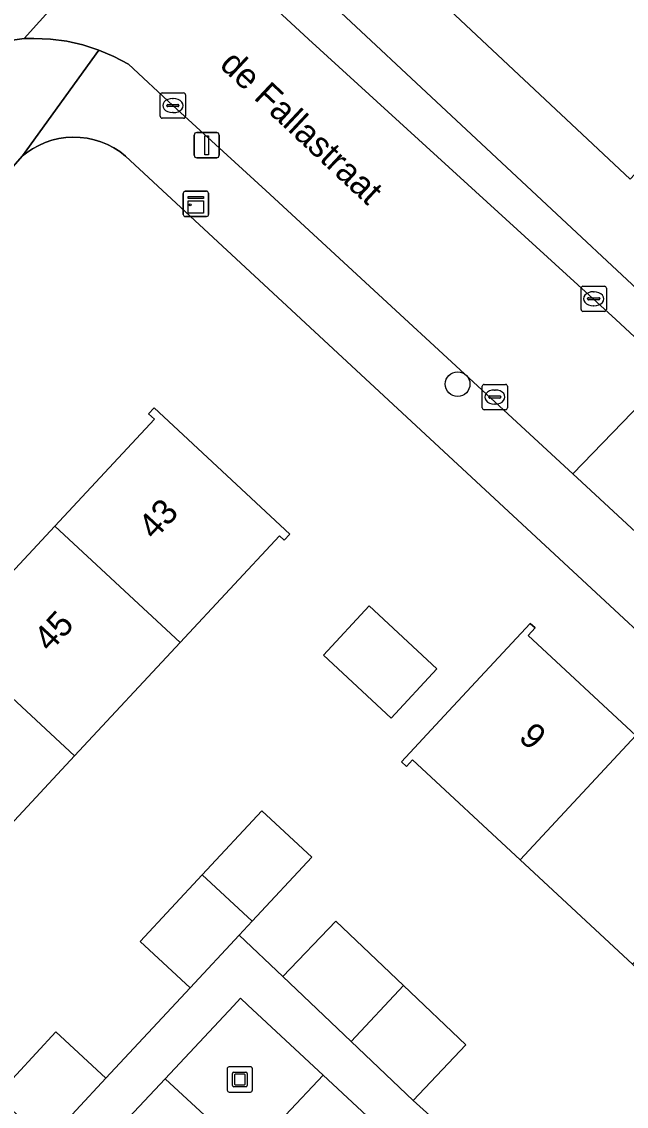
# Model space of a CAD drawing. Extents: x 159217 to 160349, y 381246 to 382172.
# Drawn here: x 159770.22 to 159794.16, y 381597.04 to 381640.02 of the extents above; entities that cross this region are included whole.
import ezdxf

# ---------------------------------------------------------------- set-up
doc = ezdxf.new("R2010")
doc.units = 0
for name, color, linetype in [('IMGEO_Boom', 7, 'Continuous'), ('IMGEO_Erf', 7, 'Continuous'), ('IMGEO_Groenvoorziening', 7, 'Continuous'), ('IMGEO_Kast', 7, 'Continuous'), ('IMGEO_Kolk', 7, 'Continuous'), ('IMGEO_Kunstobject', 7, 'Continuous'), ('IMGEO_Lichtmast', 7, 'Continuous'), ('IMGEO_Openbare_ruimte_label', 7, 'Continuous'), ('IMGEO_Pand', 7, 'Continuous'), ('IMGEO_Pand_nummerreeks', 7, 'Continuous'), ('IMGEO_Rijbaan_lokaal_open', 7, 'Continuous'), ('IMGEO_Terreindeel_open', 7, 'Continuous'), ('IMGEO_Voetpad_open', 7, 'Continuous')]:
    doc.layers.add(name, color=color, linetype=linetype)

msp = doc.modelspace()

# ---------------------------------------------------------------- linework, layer by layer
at = {"layer": 'IMGEO_Boom'}
msp.add_circle((159787.48, 381625.659), 0.489, dxfattribs=at)
at = {"layer": 'IMGEO_Erf'}
for points in [[(159803.656, 381658.338), (159807.515, 381662.454), (159807.241, 381662.71), (159807.449, 381662.932), (159812.834, 381657.884), (159812.651, 381657.689), (159812.448, 381657.879), (159808.564, 381653.736), (159804.32, 381649.211), (159800.254, 381644.874), (159796.153, 381640.501), (159795.998, 381640.336), (159798.369, 381638.113), (159794.311, 381633.784), (159792.204, 381635.759), (159786.767, 381640.857), (159786.941, 381641.042), (159787.205, 381640.794), (159791.245, 381645.103), (159795.346, 381649.477), (159799.412, 381653.813)], [(159772.311, 381610.925), (159768.393, 381606.714), (159764.158, 381602.164), (159760.172, 381597.882), (159760.513, 381597.564), (159760.315, 381597.352), (159754.784, 381602.5), (159754.947, 381602.675), (159755.178, 381602.46), (159759.198, 381606.78), (159763.433, 381611.329), (159767.352, 381615.54), (159771.532, 381620.03), (159775.476, 381624.268), (159775.245, 381624.483), (159775.467, 381624.722), (159780.842, 381619.72), (159780.61, 381619.471), (159780.425, 381619.642), (159776.491, 381615.416)], [(159782.165, 381614.916), (159783.982, 381616.871), (159786.662, 381614.38), (159784.846, 381612.425)]]:
    msp.add_lwpolyline(points, close=True, dxfattribs=at)
for points in [[(159780.684, 381642.43), (159796.971, 381627.201), (159800.946, 381631.43), (159799.157, 381633.108), (159801.44, 381635.543), (159804.025, 381638.3), (159805.815, 381636.622), (159808.819, 381640.327), (159806.825, 381642.15), (159809.145, 381644.687), (159811.789, 381647.578), (159813.783, 381645.754), (159811.116, 381642.838), (159810.61, 381642.285), (159812.503, 381640.514), (159814.366, 381642.487), (159817.086, 381639.917), (159819.598, 381637.544), (159817.734, 381635.572), (159821.799, 381632.312)], [(159812.344, 381595.399), (159814.342, 381597.549), (159774.325, 381634.697), (159774.102, 381634.87), (159773.865, 381635.022), (159773.615, 381635.152), (159773.355, 381635.259), (159773.086, 381635.343), (159772.811, 381635.402), (159772.531, 381635.436), (159772.249, 381635.446), (159771.968, 381635.43), (159771.689, 381635.389), (159771.416, 381635.323), (159771.149, 381635.234), (159770.891, 381635.12), (159770.644, 381634.984), (159770.41, 381634.827), (159770.255, 381634.704), (159745.629, 381606.638), (159764.873, 381588.845)], [(159803.227, 381594.477), (159798.802, 381598.589), (159794.41, 381602.671), (159789.957, 381606.81), (159785.693, 381610.772), (159785.453, 381610.514), (159785.255, 381610.698), (159786.948, 381612.519), (159790.351, 381616.181), (159790.548, 381615.997), (159790.268, 381615.695), (159794.532, 381611.733), (159798.985, 381607.593), (159803.377, 381603.512), (159807.802, 381599.4), (159812.029, 381595.471)], [(159766.755, 381594.817), (159769.217, 381597.463), (159771.573, 381599.995), (159773.551, 381598.154), (159776.885, 381601.739), (159774.908, 381603.578), (159777.366, 381606.22), (159779.726, 381608.756), (159781.704, 381606.915), (159779.344, 381604.38), (159778.832, 381603.83), (159780.56, 381602.186), (159782.652, 381604.385), (159785.334, 381601.835), (159787.811, 381599.479), (159785.719, 381597.279), (159789.405, 381593.965)]]:
    msp.add_lwpolyline(points, dxfattribs=at)
at = {"layer": 'IMGEO_Groenvoorziening'}
msp.add_lwpolyline([(159779.873, 381594.699), (159783.341, 381591.926), (159786.426, 381587.433), (159787.316, 381583.835), (159788.398, 381582.74), (159789.038, 381583.428), (159789.727, 381582.805), (159793.91, 381587.329), (159782.155, 381598.273), (159779.167, 381595.105), (159775.893, 381598.132), (159770.536, 381592.424), (159774.092, 381589.012), (159775.732, 381590.085)], close=True, dxfattribs=at)
at = {"layer": 'IMGEO_Kast'}
for p, q in [((159776.616, 381632.377), (159776.616, 381633.218)), ((159776.616, 381633.218), (159776.616, 381632.377)), ((159776.691, 381633.302), (159777.532, 381633.302)), ((159777.532, 381633.302), (159776.691, 381633.302)), ((159777.616, 381633.227), (159777.616, 381632.386)), ((159777.616, 381632.386), (159777.616, 381633.227)), ((159777.541, 381632.302), (159776.7, 381632.302)), ((159776.7, 381632.302), (159777.541, 381632.302))]:
    msp.add_line(p, q, dxfattribs=at)
for points in [[(159776.811, 381633.092), (159777.411, 381633.092), (159777.411, 381633.007), (159776.811, 381633.007), (159776.811, 381633.092)], [(159776.811, 381632.917), (159777.411, 381632.917), (159777.411, 381632.428), (159776.811, 381632.428), (159776.811, 381632.917)]]:
    msp.add_lwpolyline(points, dxfattribs=at)
msp.add_circle((159776.895, 381632.766), 0.0377, dxfattribs=at)
for centre, start, end in [((159776.694, 381633.224), 92.4484, 184.2845), ((159776.694, 381633.224), 92.4484, 184.2845), ((159777.538, 381633.224), 2.4484, 94.2845), ((159777.538, 381633.224), 2.4484, 94.2845), ((159776.694, 381632.38), 182.4484, 274.2845), ((159776.694, 381632.38), 182.4484, 274.2845), ((159777.538, 381632.38), 272.4484, 4.2845), ((159777.538, 381632.38), 272.4484, 4.2845)]:
    msp.add_arc(centre, 0.0779, start, end, dxfattribs=at)
at = {"layer": 'IMGEO_Kolk'}
for p, q in [((159775.704, 381636.271), (159775.704, 381637.123)), ((159775.779, 381637.197), (159776.631, 381637.197)), ((159776.192, 381636.977), (159776.217, 381636.977)), ((159776.705, 381637.123), (159776.705, 381636.271)), ((159775.963, 381636.691), (159775.963, 381636.703)), ((159776.401, 381636.654), (159776.003, 381636.654)), ((159776.006, 381636.74), (159776.404, 381636.74)), ((159776.447, 381636.703), (159776.447, 381636.691)), ((159776.631, 381636.197), (159775.779, 381636.197)), ((159776.215, 381636.417), (159776.19, 381636.417)), ((159792.37, 381628.613), (159792.37, 381629.465)), ((159792.445, 381629.539), (159793.297, 381629.539)), ((159792.858, 381629.319), (159792.883, 381629.319)), ((159793.371, 381629.465), (159793.371, 381628.613)), ((159792.629, 381629.033), (159792.629, 381629.045)), ((159793.067, 381628.996), (159792.669, 381628.996)), ((159792.672, 381629.082), (159793.07, 381629.082)), ((159793.113, 381629.045), (159793.113, 381629.033)), ((159793.297, 381628.539), (159792.445, 381628.539)), ((159792.881, 381628.759), (159792.856, 381628.759)), ((159788.454, 381624.72), (159788.454, 381625.572)), ((159788.529, 381625.646), (159789.381, 381625.646)), ((159788.942, 381625.426), (159788.967, 381625.426)), ((159789.455, 381625.572), (159789.455, 381624.72)), ((159788.713, 381625.14), (159788.713, 381625.152)), ((159789.151, 381625.103), (159788.753, 381625.103)), ((159788.756, 381625.189), (159789.154, 381625.189)), ((159789.197, 381625.152), (159789.197, 381625.14)), ((159789.381, 381624.646), (159788.529, 381624.646)), ((159788.965, 381624.866), (159788.94, 381624.866))]:
    msp.add_line(p, q, dxfattribs=at)
for points in [[(159775.704, 381636.271), (159775.704, 381637.123)], [(159775.779, 381637.197), (159776.631, 381637.197)], [(159776.705, 381637.123), (159776.705, 381636.271)], [(159776.631, 381636.197), (159775.779, 381636.197)], [(159792.37, 381628.613), (159792.37, 381629.465)], [(159792.445, 381629.539), (159793.297, 381629.539)], [(159793.371, 381629.465), (159793.371, 381628.613)], [(159793.297, 381628.539), (159792.445, 381628.539)], [(159788.454, 381624.72), (159788.454, 381625.572)], [(159788.529, 381625.646), (159789.381, 381625.646)], [(159789.455, 381625.572), (159789.455, 381624.72)], [(159789.381, 381624.646), (159788.529, 381624.646)]]:
    msp.add_lwpolyline(points, dxfattribs=at)
for centre, radius, start, end in [((159775.781, 381637.121), 0.0765, 91.552, 178.448), ((159775.781, 381637.121), 0.0765, 91.552, 178.448), ((159776.629, 381637.121), 0.0765, 1.552, 88.448), ((159776.629, 381637.121), 0.0765, 1.552, 88.448), ((159776.003, 381636.7), 0.0403, 85.8775, 175.7526), ((159776, 381636.69), 0.0366, 178.938, 274.7102), ((159776.404, 381636.697), 0.043, 264.8664, 352.4533), ((159776.408, 381636.702), 0.0386, 1.7309, 96.639), ((159775.781, 381636.273), 0.0765, 181.552, 268.448), ((159775.781, 381636.273), 0.0765, 181.552, 268.448), ((159776.629, 381636.273), 0.0765, 271.552, 358.448), ((159776.629, 381636.273), 0.0765, 271.552, 358.448), ((159792.447, 381629.463), 0.0765, 91.552, 178.448), ((159792.447, 381629.463), 0.0765, 91.552, 178.448), ((159793.295, 381629.463), 0.0765, 1.552, 88.448), ((159793.295, 381629.463), 0.0765, 1.552, 88.448), ((159792.669, 381629.042), 0.0403, 85.8775, 175.7526), ((159792.666, 381629.032), 0.0366, 178.938, 274.7102), ((159793.07, 381629.039), 0.043, 264.8664, 352.4533), ((159793.074, 381629.044), 0.0386, 1.7309, 96.639), ((159792.447, 381628.615), 0.0765, 181.552, 268.448), ((159792.447, 381628.615), 0.0765, 181.552, 268.448), ((159793.295, 381628.615), 0.0765, 271.552, 358.448), ((159793.295, 381628.615), 0.0765, 271.552, 358.448), ((159788.531, 381625.57), 0.0765, 91.552, 178.448), ((159788.531, 381625.57), 0.0765, 91.552, 178.448), ((159789.379, 381625.57), 0.0765, 1.552, 88.448), ((159789.379, 381625.57), 0.0765, 1.552, 88.448), ((159788.753, 381625.149), 0.0403, 85.8775, 175.7526), ((159788.75, 381625.139), 0.0366, 178.938, 274.7102), ((159789.154, 381625.146), 0.043, 264.8664, 352.4533), ((159789.158, 381625.151), 0.0386, 1.7309, 96.639), ((159788.531, 381624.722), 0.0765, 181.552, 268.448), ((159788.531, 381624.722), 0.0765, 181.552, 268.448), ((159789.379, 381624.722), 0.0765, 271.552, 358.448), ((159789.379, 381624.722), 0.0765, 271.552, 358.448)]:
    msp.add_arc(centre, radius, start, end, dxfattribs=at)
for centre, major_axis, ratio, start_param, end_param in [((159776.191, 381636.697), (-0.387, 0.002), 0.722429, 4.712389, 7.853982), ((159776.216, 381636.697), (-0.39, 0.002), 0.717154, 1.570796, 4.712389), ((159792.857, 381629.039), (-0.387, 0.002), 0.722429, 4.712389, 7.853982), ((159792.882, 381629.039), (-0.39, 0.002), 0.717154, 1.570796, 4.712389), ((159788.941, 381625.146), (-0.387, 0.002), 0.722429, 4.712389, 7.853982), ((159788.966, 381625.146), (-0.39, 0.002), 0.717154, 1.570796, 4.712389)]:
    msp.add_ellipse(centre, major_axis=major_axis, ratio=ratio, start_param=start_param, end_param=end_param, dxfattribs=at)
at = {"layer": 'IMGEO_Kunstobject'}
for p, q in [((159778.355, 381598.524), (159778.355, 381597.683)), ((159778.355, 381598.524), (159778.355, 381597.683)), ((159779.271, 381598.608), (159778.43, 381598.608)), ((159779.271, 381598.608), (159778.43, 381598.608)), ((159778.569, 381597.872), (159778.569, 381598.346)), ((159778.619, 381598.396), (159779.093, 381598.396)), ((159778.649, 381598.296), (159778.649, 381597.922)), ((159779.043, 381598.316), (159778.669, 381598.316)), ((159779.063, 381597.922), (159779.063, 381598.296)), ((159779.143, 381598.346), (159779.143, 381597.872)), ((159779.355, 381597.692), (159779.355, 381598.533)), ((159779.355, 381597.692), (159779.355, 381598.533)), ((159778.669, 381597.902), (159779.043, 381597.902)), ((159778.439, 381597.608), (159779.28, 381597.608)), ((159778.439, 381597.608), (159779.28, 381597.608)), ((159779.093, 381597.822), (159778.619, 381597.822))]:
    msp.add_line(p, q, dxfattribs=at)
for centre, radius, start, end in [((159778.433, 381598.53), 0.0779, 92.4484, 184.2845), ((159778.433, 381598.53), 0.0779, 92.4484, 184.2845), ((159778.619, 381598.346), 0.05, 90, 180), ((159778.669, 381598.296), 0.02, 90, 180), ((159779.043, 381598.296), 0.02, 360, 90), ((159779.093, 381598.346), 0.05, 360, 90), ((159779.277, 381598.53), 0.0779, 2.4484, 94.2845), ((159779.277, 381598.53), 0.0779, 2.4484, 94.2845), ((159778.619, 381597.872), 0.05, 180, 270), ((159778.669, 381597.922), 0.02, 180, 270), ((159779.043, 381597.922), 0.02, 270, 0), ((159779.093, 381597.872), 0.05, 270, 0), ((159778.433, 381597.686), 0.0779, 182.4484, 274.2845), ((159778.433, 381597.686), 0.0779, 182.4484, 274.2845), ((159779.277, 381597.686), 0.0779, 272.4484, 4.2845), ((159779.277, 381597.686), 0.0779, 272.4484, 4.2845)]:
    msp.add_arc(centre, radius, start, end, dxfattribs=at)
at = {"layer": 'IMGEO_Lichtmast'}
for p, q in [((159777.049, 381634.725), (159777.049, 381635.525)), ((159777.049, 381635.525), (159777.049, 381634.725)), ((159777.149, 381635.625), (159777.939, 381635.625)), ((159777.939, 381635.625), (159777.149, 381635.625)), ((159778.039, 381635.525), (159778.039, 381634.725)), ((159778.039, 381634.725), (159778.039, 381635.525)), ((159777.939, 381634.625), (159777.149, 381634.625)), ((159777.149, 381634.625), (159777.939, 381634.625))]:
    msp.add_line(p, q, dxfattribs=at)
msp.add_lwpolyline([(159777.469, 381635.5), (159777.619, 381635.5), (159777.619, 381634.75), (159777.469, 381634.75), (159777.469, 381635.5)], dxfattribs=at)
for centre, start, end in [((159777.149, 381635.525), 90, 180), ((159777.149, 381635.525), 90, 180), ((159777.939, 381635.525), 0, 90), ((159777.939, 381635.525), 360, 90), ((159777.149, 381634.725), 180, 270), ((159777.149, 381634.725), 180, 270), ((159777.939, 381634.725), 270, 0), ((159777.939, 381634.725), 270, 0)]:
    msp.add_arc(centre, 0.1, start, end, dxfattribs=at)
at = {"layer": 'IMGEO_Pand'}
for points in [[(159795.998, 381640.336), (159796.153, 381640.501), (159791.245, 381645.103), (159787.205, 381640.794), (159786.941, 381641.042), (159786.767, 381640.857), (159792.204, 381635.759), (159794.311, 381633.784), (159798.369, 381638.113)], [(159776.491, 381615.416), (159780.425, 381619.642), (159780.61, 381619.471), (159780.842, 381619.72), (159775.467, 381624.722), (159775.245, 381624.483), (159775.476, 381624.268), (159771.532, 381620.03)], [(159776.491, 381615.416), (159771.532, 381620.03), (159767.352, 381615.54), (159772.311, 381610.925)], [(159784.846, 381612.425), (159786.662, 381614.38), (159783.982, 381616.871), (159782.165, 381614.916)], [(159794.532, 381611.733), (159790.268, 381615.695), (159790.548, 381615.997), (159790.351, 381616.181), (159786.948, 381612.519), (159785.255, 381610.698), (159785.453, 381610.514), (159785.693, 381610.772), (159789.957, 381606.81)], [(159763.433, 381611.329), (159768.393, 381606.714), (159772.311, 381610.925), (159767.352, 381615.54)], [(159794.41, 381602.671), (159798.985, 381607.593), (159794.532, 381611.733), (159789.957, 381606.81)], [(159777.366, 381606.22), (159779.344, 381604.38), (159781.704, 381606.915), (159779.726, 381608.756)], [(159779.344, 381604.38), (159777.366, 381606.22), (159774.908, 381603.578), (159776.885, 381601.739), (159778.832, 381603.83)], [(159783.267, 381599.611), (159785.334, 381601.835), (159782.652, 381604.385), (159780.56, 381602.186)], [(159783.267, 381599.611), (159785.719, 381597.279), (159787.811, 381599.479), (159785.334, 381601.835)], [(159771.194, 381595.623), (159773.551, 381598.154), (159771.573, 381599.995), (159769.217, 381597.463)]]:
    msp.add_lwpolyline(points, close=True, dxfattribs=at)
at = {"layer": 'IMGEO_Rijbaan_lokaal_open'}
for points in [[(159762.718, 381642.832), (159756.181, 381635.556), (159749.875, 381628.378), (159754.499, 381624.188), (159764.909, 381635.995), (159764.963, 381636.123), (159765.053, 381636.292), (159765.158, 381636.453), (159765.277, 381636.604), (159765.689, 381637.078), (159766.162, 381637.536), (159766.674, 381637.95), (159767.221, 381638.316), (159767.799, 381638.632), (159768.402, 381638.895), (159769.027, 381639.103), (159769.667, 381639.255), (159770.319, 381639.348), (159776.131, 381645.821)], [(159776.131, 381645.821), (159770.319, 381639.348), (159770.698, 381639.358), (159771.353, 381639.33), (159772.003, 381639.243), (159772.643, 381639.098), (159773.268, 381638.897), (159773.871, 381638.641), (159774.45, 381638.332), (159776.205, 381636.697), (159779.881, 381633.337), (159792.042, 381622.099), (159795.967, 381626.155), (159793.749, 381628.22), (159781.571, 381639.325), (159779.33, 381641.41), (159777.705, 381642.919)]]:
    msp.add_lwpolyline(points, dxfattribs=at)
msp.add_lwpolyline([(159792.042, 381622.099), (159795.604, 381618.808), (159799.503, 381622.862), (159795.967, 381626.155)], close=True, dxfattribs=at)
at = {"layer": 'IMGEO_Terreindeel_open'}
msp.add_lwpolyline([(159782.155, 381598.273), (159779.175, 381601.048), (159778.879, 381601.324), (159778.606, 381601.023), (159775.893, 381598.132), (159779.167, 381595.105)], close=True, dxfattribs=at)
at = {"layer": 'IMGEO_Voetpad_open'}
for points in [[(159780.479, 381646.24), (159777.705, 381642.919), (159779.33, 381641.41), (159781.571, 381639.325), (159793.749, 381628.22), (159795.967, 381626.155), (159799.503, 381622.862), (159820.849, 381602.985), (159821.231, 381602.635), (159821.643, 381602.321), (159822.082, 381602.045), (159822.543, 381601.81), (159823.024, 381601.616), (159823.52, 381601.466), (159824.027, 381601.361), (159825.907, 381604.369)], [(159802.529, 381622.003), (159798.344, 381625.917), (159796.971, 381627.201), (159780.684, 381642.43)], [(159745.629, 381606.638), (159770.255, 381634.704), (159773.268, 381638.897), (159772.643, 381639.098), (159772.003, 381639.243), (159771.353, 381639.33), (159770.698, 381639.358), (159770.319, 381639.348), (159769.667, 381639.255)], [(159795.604, 381618.808), (159792.042, 381622.099), (159779.881, 381633.337), (159776.205, 381636.697), (159774.45, 381638.332), (159773.871, 381638.641), (159773.268, 381638.897), (159770.255, 381634.704), (159770.41, 381634.827), (159770.644, 381634.984), (159770.891, 381635.12), (159771.149, 381635.234), (159771.416, 381635.323), (159771.689, 381635.389), (159771.968, 381635.43), (159772.249, 381635.446), (159772.531, 381635.436), (159772.811, 381635.402), (159773.086, 381635.343), (159773.355, 381635.259), (159773.615, 381635.152), (159773.865, 381635.022), (159774.102, 381634.87), (159774.325, 381634.697), (159814.342, 381597.549)], [(159789.405, 381593.965), (159785.719, 381597.279), (159783.267, 381599.611), (159780.56, 381602.186), (159778.832, 381603.83), (159776.885, 381601.739), (159773.551, 381598.154), (159771.194, 381595.623)], [(159770.536, 381592.424), (159775.893, 381598.132), (159778.606, 381601.023), (159778.879, 381601.324), (159779.175, 381601.048), (159782.155, 381598.273), (159793.91, 381587.329)]]:
    msp.add_lwpolyline(points, dxfattribs=at)

# ---------------------------------------------------------------- texts
at = {"layer": 'IMGEO_Openbare_ruimte_label'}
msp.add_text('de Fallastraat', height=1, rotation=316.8633, dxfattribs=at).set_placement((159778.013, 381638.253))
at = {"layer": 'IMGEO_Pand_nummerreeks'}
for s, rotation, p in [('43', 47.0539, (159775.468, 381619.445)), ('45', 47.0539, (159771.331, 381615)), ('9', 317.0966, (159789.852, 381611.605))]:
    msp.add_text(s, height=1, rotation=rotation, dxfattribs=at).set_placement(p)

doc.saveas('drawing.dxf')
